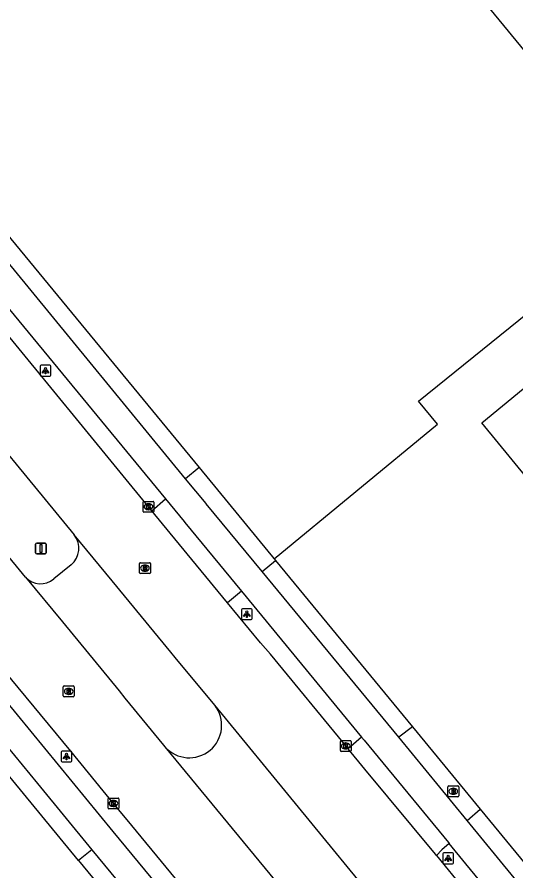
# Model space of a CAD drawing. Extents: x 156141 to 158132, y 385651 to 388399.
# Drawn here: x 156945.5 to 156991.7, y 386549.8 to 386628.9 of the extents above; entities that cross this region are included whole.
import ezdxf

# ---------------------------------------------------------------- set-up
doc = ezdxf.new("R2010")
doc.units = 0
for name, color, linetype in [('IMGEO_Brandkraan', 7, 'Continuous'), ('IMGEO_Fietspad_gesloten', 7, 'Continuous'), ('IMGEO_Hek', 7, 'Continuous'), ('IMGEO_Kolk', 7, 'Continuous'), ('IMGEO_Lichtpunt', 7, 'Continuous'), ('IMGEO_Pand', 7, 'Continuous'), ('IMGEO_Rijbaan_lokaal_gesloten', 7, 'Continuous'), ('IMGEO_Rijbaan_lokaal_open', 7, 'Continuous'), ('IMGEO_Rioolput', 7, 'Continuous'), ('IMGEO_Verkeersbordpaal', 7, 'Continuous'), ('IMGEO_Voetpad_gesloten', 7, 'Continuous'), ('IMGEO_Voetpad_open', 7, 'Continuous')]:
    doc.layers.add(name, color=color, linetype=linetype)

msp = doc.modelspace()

# ---------------------------------------------------------------- linework, layer by layer
at = {"layer": 'IMGEO_Brandkraan'}
for p, q in [((156985.375, 386556.758), (156985.375, 386557.61)), ((156985.45, 386557.684), (156986.302, 386557.684)), ((156985.863, 386557.464), (156985.888, 386557.464)), ((156986.376, 386557.61), (156986.376, 386556.758)), ((156986.302, 386556.684), (156985.45, 386556.684)), ((156985.886, 386556.904), (156985.861, 386556.904))]:
    msp.add_line(p, q, dxfattribs=at)
for points in [[(156985.375, 386556.758), (156985.375, 386557.61)], [(156985.45, 386557.684), (156986.302, 386557.684)], [(156985.723, 386557.384), (156985.723, 386556.984), (156985.936, 386556.984)], [(156985.954, 386557.384), (156985.723, 386557.384)], [(156985.902, 386557.303), (156985.848, 386557.303), (156985.848, 386557.227)], [(156985.848, 386557.227), (156985.901, 386557.227)], [(156985.91, 386557.151), (156985.848, 386557.151), (156985.848, 386557.07)], [(156985.848, 386557.07), (156985.91, 386557.07)], [(156986.376, 386557.61), (156986.376, 386556.758)], [(156986.302, 386556.684), (156985.45, 386556.684)]]:
    msp.add_lwpolyline(points, dxfattribs=at)
for centre, radius, start, end in [((156985.452, 386557.608), 0.0765, 91.55205, 178.44795), ((156985.452, 386557.608), 0.0765, 91.55205, 178.44795), ((156985.903, 386557.265), 0.0379, 267.82845, 90.93552), ((156985.911, 386557.11), 0.0404, 269.87594, 90.50774), ((156985.958, 386557.239), 0.145, 59.4692, 91.53667), ((156985.983, 386557.286), 0.0922, 285.51372, 58.15012), ((156985.988, 386557.094), 0.105, 301.31148, 78.98903), ((156986.3, 386557.608), 0.0765, 1.55205, 88.44795), ((156986.3, 386557.608), 0.0765, 1.55205, 88.44795), ((156985.452, 386556.76), 0.0765, 181.55205, 268.44795), ((156985.452, 386556.76), 0.0765, 181.55205, 268.44795), ((156985.942, 386557.235), 0.251, 268.66757, 293.53466), ((156986.3, 386556.76), 0.0765, 271.55205, 358.44795), ((156986.3, 386556.76), 0.0765, 271.55205, 358.44795)]:
    msp.add_arc(centre, radius, start, end, dxfattribs=at)
for centre, major_axis, ratio, start_param, end_param in [((156985.862, 386557.184), (-0.387, 0.002), 0.722429, 4.712389, 7.853982), ((156985.887, 386557.184), (-0.39, 0.002), 0.717154, 1.570796, 4.712389)]:
    msp.add_ellipse(centre, major_axis=major_axis, ratio=ratio, start_param=start_param, end_param=end_param, dxfattribs=at)
at = {"layer": 'IMGEO_Fietspad_gesloten'}
for points in [[(156839.176, 386689.202), (156935.219, 386572.64), (156940.947, 386565.685), (156947.362, 386557.896), (156952.399, 386551.77)], [(156981.707, 386520.274), (156961.988, 386544.223), (156954.381, 386553.461), (156942.955, 386567.338), (156937.507, 386573.955), (156851.061, 386678.853)], [(156961.077, 386586.126), (156945.221, 386605.421), (156940.42, 386611.244), (156933.921, 386619.151), (156931.133, 386622.526), (156921.719, 386633.951)], [(156919.722, 386632.162), (156959.211, 386584.266)], [(156968.169, 386577.52), (156962.991, 386583.796), (156962.975, 386583.816), (156961.077, 386586.126)], [(156980.814, 386562.193), (156968.169, 386577.52)], [(156966.266, 386575.7), (156977.384, 386562.197)], [(156987.148, 386554.494), (156980.814, 386562.193)], [(157042.536, 386487.235), (157031.987, 386500), (157000, 386538.848), (156991.506, 386549.164), (156987.148, 386554.494)], [(156995.781, 386539.855), (156987.042, 386550.468), (156985.498, 386552.36)], [(156952.399, 386551.77), (156960.01, 386542.525), (156964.129, 386537.511), (156979.696, 386518.607)]]:
    msp.add_lwpolyline(points, dxfattribs=at)
at = {"layer": 'IMGEO_Hek'}
msp.add_lwpolyline([(156969.292, 386578.703), (156984.403, 386591.183), (156982.658, 386593.298), (157004.589, 386611.017)], dxfattribs=at)
at = {"layer": 'IMGEO_Kolk'}
for p, q in [((156957.14, 386583.105), (156957.14, 386583.957)), ((156957.215, 386584.031), (156958.067, 386584.031)), ((156958.141, 386583.957), (156958.141, 386583.105)), ((156957.651, 386583.251), (156957.626, 386583.251)), ((156957.628, 386583.811), (156957.653, 386583.811)), ((156958.067, 386583.031), (156957.215, 386583.031)), ((156975.413, 386560.956), (156975.413, 386561.808)), ((156975.488, 386561.882), (156976.34, 386561.882)), ((156976.414, 386561.808), (156976.414, 386560.956)), ((156975.924, 386561.102), (156975.899, 386561.102)), ((156975.901, 386561.662), (156975.926, 386561.662)), ((156976.34, 386560.882), (156975.488, 386560.882)), ((156953.894, 386555.636), (156953.894, 386556.488)), ((156953.969, 386556.562), (156954.821, 386556.562)), ((156954.382, 386556.342), (156954.407, 386556.342)), ((156954.895, 386556.488), (156954.895, 386555.636)), ((156954.821, 386555.562), (156953.969, 386555.562)), ((156954.405, 386555.782), (156954.38, 386555.782))]:
    msp.add_line(p, q, dxfattribs=at)
for points in [[(156957.14, 386583.105), (156957.14, 386583.957)], [(156957.215, 386584.031), (156958.067, 386584.031)], [(156958.141, 386583.957), (156958.141, 386583.105)], [(156957.461, 386583.731), (156957.584, 386583.731), (156957.584, 386583.58), (156957.714, 386583.731), (156957.878, 386583.731), (156957.732, 386583.58), (156957.885, 386583.331), (156957.733, 386583.331), (156957.648, 386583.495), (156957.584, 386583.428), (156957.584, 386583.331), (156957.461, 386583.331), (156957.461, 386583.731)], [(156958.067, 386583.031), (156957.215, 386583.031)], [(156975.413, 386560.956), (156975.413, 386561.808)], [(156975.488, 386561.882), (156976.34, 386561.882)], [(156976.414, 386561.808), (156976.414, 386560.956)], [(156975.734, 386561.582), (156975.857, 386561.582), (156975.857, 386561.431), (156975.987, 386561.582), (156976.151, 386561.582), (156976.005, 386561.431), (156976.158, 386561.182), (156976.006, 386561.182), (156975.921, 386561.346), (156975.857, 386561.279), (156975.857, 386561.182), (156975.734, 386561.182), (156975.734, 386561.582)], [(156976.34, 386560.882), (156975.488, 386560.882)], [(156953.894, 386555.636), (156953.894, 386556.488)], [(156953.969, 386556.562), (156954.821, 386556.562)], [(156954.215, 386556.262), (156954.338, 386556.262), (156954.338, 386556.111), (156954.468, 386556.262), (156954.632, 386556.262), (156954.486, 386556.111), (156954.639, 386555.862), (156954.487, 386555.862), (156954.402, 386556.026), (156954.338, 386555.959), (156954.338, 386555.862), (156954.215, 386555.862), (156954.215, 386556.262)], [(156954.895, 386556.488), (156954.895, 386555.636)], [(156954.821, 386555.562), (156953.969, 386555.562)]]:
    msp.add_lwpolyline(points, dxfattribs=at)
for centre, start, end in [((156957.217, 386583.955), 91.55205, 178.44795), ((156957.217, 386583.955), 91.55205, 178.44795), ((156958.065, 386583.955), 1.55205, 88.44795), ((156958.065, 386583.955), 1.55205, 88.44795), ((156957.217, 386583.107), 181.55205, 268.44795), ((156957.217, 386583.107), 181.55205, 268.44795), ((156958.065, 386583.107), 271.55205, 358.44795), ((156958.065, 386583.107), 271.55205, 358.44795), ((156975.49, 386561.806), 91.55205, 178.44795), ((156975.49, 386561.806), 91.55205, 178.44795), ((156976.338, 386561.806), 1.55205, 88.44795), ((156976.338, 386561.806), 1.55205, 88.44795), ((156975.49, 386560.958), 181.55205, 268.44795), ((156975.49, 386560.958), 181.55205, 268.44795), ((156976.338, 386560.958), 271.55205, 358.44795), ((156976.338, 386560.958), 271.55205, 358.44795), ((156953.971, 386556.486), 91.55205, 178.44795), ((156953.971, 386556.486), 91.55205, 178.44795), ((156954.819, 386556.486), 1.55205, 88.44795), ((156954.819, 386556.486), 1.55205, 88.44795), ((156953.971, 386555.638), 181.55205, 268.44795), ((156953.971, 386555.638), 181.55205, 268.44795), ((156954.819, 386555.638), 271.55205, 358.44795), ((156954.819, 386555.638), 271.55205, 358.44795)]:
    msp.add_arc(centre, 0.0765, start, end, dxfattribs=at)
for centre, major_axis, ratio, start_param, end_param in [((156957.627, 386583.531), (-0.387, 0.002), 0.722429, 4.712389, 7.853982), ((156957.652, 386583.531), (-0.39, 0.002), 0.717154, 1.570796, 4.712389), ((156975.9, 386561.382), (-0.387, 0.002), 0.722429, 4.712389, 7.853982), ((156975.925, 386561.382), (-0.39, 0.002), 0.717154, 1.570796, 4.712389), ((156954.381, 386556.062), (-0.387, 0.002), 0.722429, 4.712389, 7.853982), ((156954.406, 386556.062), (-0.39, 0.002), 0.717154, 1.570796, 4.712389)]:
    msp.add_ellipse(centre, major_axis=major_axis, ratio=ratio, start_param=start_param, end_param=end_param, dxfattribs=at)
at = {"layer": 'IMGEO_Lichtpunt'}
for p, q in [((156948.513, 386596.627), (156947.705, 386596.627)), ((156948.513, 386596.627), (156947.705, 386596.627)), ((156947.611, 386596.532), (156947.611, 386595.725)), ((156947.611, 386596.532), (156947.611, 386595.725)), ((156948.607, 386595.725), (156948.607, 386596.532)), ((156948.607, 386595.725), (156948.607, 386596.532)), ((156947.705, 386595.631), (156948.513, 386595.631)), ((156947.705, 386595.631), (156948.513, 386595.631)), ((156966.249, 386573.989), (156966.249, 386573.182)), ((156966.249, 386573.989), (156966.249, 386573.182)), ((156967.151, 386574.084), (156966.343, 386574.084)), ((156967.151, 386574.084), (156966.343, 386574.084)), ((156967.245, 386573.182), (156967.245, 386573.989)), ((156967.245, 386573.182), (156967.245, 386573.989)), ((156966.343, 386573.088), (156967.151, 386573.088)), ((156966.343, 386573.088), (156967.151, 386573.088)), ((156949.549, 386560.812), (156949.549, 386560.005)), ((156949.549, 386560.812), (156949.549, 386560.005)), ((156950.451, 386560.907), (156949.643, 386560.907)), ((156950.451, 386560.907), (156949.643, 386560.907)), ((156950.545, 386560.005), (156950.545, 386560.812)), ((156950.545, 386560.005), (156950.545, 386560.812)), ((156949.643, 386559.911), (156950.451, 386559.911)), ((156949.643, 386559.911), (156950.451, 386559.911)), ((156984.903, 386551.381), (156984.903, 386550.574)), ((156984.903, 386551.381), (156984.903, 386550.574)), ((156985.805, 386551.476), (156984.997, 386551.476)), ((156985.805, 386551.476), (156984.997, 386551.476)), ((156985.899, 386550.574), (156985.899, 386551.381)), ((156985.899, 386550.574), (156985.899, 386551.381)), ((156984.997, 386550.48), (156985.805, 386550.48)), ((156984.997, 386550.48), (156985.805, 386550.48))]:
    msp.add_line(p, q, dxfattribs=at)
for points in [[(156947.985, 386596.196), (156948.024, 386596.168), (156947.836, 386595.906), (156947.798, 386595.933), (156947.985, 386596.196)], [(156948.087, 386596.148), (156948.134, 386596.148), (156948.134, 386595.826), (156948.087, 386595.826), (156948.087, 386596.148)], [(156948.197, 386596.168), (156948.235, 386596.195), (156948.422, 386595.933), (156948.383, 386595.905), (156948.197, 386596.168)], [(156966.623, 386573.653), (156966.662, 386573.625), (156966.474, 386573.363), (156966.436, 386573.39), (156966.623, 386573.653)], [(156966.835, 386573.625), (156966.873, 386573.652), (156967.06, 386573.39), (156967.021, 386573.362), (156966.835, 386573.625)], [(156966.725, 386573.605), (156966.772, 386573.605), (156966.772, 386573.283), (156966.725, 386573.283), (156966.725, 386573.605)], [(156949.923, 386560.476), (156949.962, 386560.448), (156949.774, 386560.186), (156949.736, 386560.213), (156949.923, 386560.476)], [(156950.025, 386560.428), (156950.072, 386560.428), (156950.072, 386560.106), (156950.025, 386560.106), (156950.025, 386560.428)], [(156950.135, 386560.448), (156950.173, 386560.475), (156950.36, 386560.213), (156950.321, 386560.185), (156950.135, 386560.448)], [(156985.277, 386551.045), (156985.316, 386551.017), (156985.128, 386550.755), (156985.09, 386550.782), (156985.277, 386551.045)], [(156985.379, 386550.997), (156985.426, 386550.997), (156985.426, 386550.675), (156985.379, 386550.675), (156985.379, 386550.997)], [(156985.489, 386551.017), (156985.527, 386551.044), (156985.714, 386550.782), (156985.675, 386550.754), (156985.489, 386551.017)]]:
    msp.add_lwpolyline(points, dxfattribs=at)
for centre in [(156948.11, 386596.33), (156966.748, 386573.787), (156950.048, 386560.61), (156985.402, 386551.179)]:
    msp.add_circle(centre, 0.0994, dxfattribs=at)
for centre, start, end in [((156947.705, 386596.532), 90, 180), ((156947.705, 386596.532), 90, 180), ((156948.513, 386596.532), 0, 90), ((156948.513, 386596.532), 0, 90), ((156947.705, 386595.725), 180, 270), ((156947.705, 386595.725), 180, 270), ((156948.513, 386595.725), 270, 0), ((156948.513, 386595.725), 270, 360), ((156966.343, 386573.989), 90, 180), ((156966.343, 386573.989), 90, 180), ((156967.151, 386573.989), 0, 90), ((156967.151, 386573.989), 0, 90), ((156966.343, 386573.182), 180, 270), ((156966.343, 386573.182), 180, 270), ((156967.151, 386573.182), 270, 0), ((156967.151, 386573.182), 270, 360), ((156949.643, 386560.812), 90, 180), ((156949.643, 386560.812), 90, 180), ((156950.451, 386560.812), 0, 90), ((156950.451, 386560.812), 0, 90), ((156949.643, 386560.005), 180, 270), ((156949.643, 386560.005), 180, 270), ((156950.451, 386560.005), 270, 0), ((156950.451, 386560.005), 270, 360), ((156984.997, 386551.381), 90, 180), ((156984.997, 386551.381), 90, 180), ((156985.805, 386551.381), 0, 90), ((156985.805, 386551.381), 0, 90), ((156984.997, 386550.574), 180, 270), ((156984.997, 386550.574), 180, 270), ((156985.805, 386550.574), 270, 0), ((156985.805, 386550.574), 270, 360)]:
    msp.add_arc(centre, 0.0946, start, end, dxfattribs=at)
at = {"layer": 'IMGEO_Pand'}
msp.add_lwpolyline([(157015.838, 386613.642), (157025.46, 386601.924), (157002.082, 386582.667), (157000, 386580.952), (156998.222, 386579.487), (156988.504, 386591.308), (157000, 386600.759), (157004.201, 386604.213), (157002.499, 386606.284), (157006.067, 386609.218), (157000, 386616.6), (156979.091, 386642.043), (156969.509, 386653.703), (156993.072, 386673.068), (157000, 386664.598), (157008.894, 386653.725), (157039.694, 386679.09), (157049.27, 386667.436), (157062.156, 386651.755), (157015.838, 386613.642)], dxfattribs=at)
at = {"layer": 'IMGEO_Rijbaan_lokaal_gesloten'}
for points in [[(156864.415, 386685.927), (156873.15, 386675.263), (156925.322, 386611.835), (156932.934, 386602.652), (156939.278, 386594.885), (156950.773, 386580.924)], [(156946.242, 386577.021), (156933.331, 386592.718), (156928.199, 386598.947), (156920.647, 386608.134), (156906.633, 386625.114), (156868.582, 386671.357), (156859.757, 386682.162)], [(156981.886, 386522.718), (156969.993, 386537.173), (156967.693, 386539.965), (156963.321, 386545.249), (156955.673, 386554.535), (156954.392, 386556.062), (156950.447, 386560.886), (156944.252, 386568.405), (156938.824, 386574.994), (156853.684, 386678.56)], [(156957.953, 386583.151), (156942.149, 386602.405), (156936.959, 386608.687), (156930.553, 386616.467), (156928.03, 386619.562), (156919.107, 386630.378)], [(156964.951, 386574.644), (156959.652, 386581.081), (156957.953, 386583.151)], [(156963.775, 386565.144), (156960.113, 386569.576), (156959.708, 386570.066), (156954.282, 386576.66), (156950.773, 386580.924)], [(156946.242, 386577.021), (156949.664, 386572.86), (156954.918, 386566.472), (156955.457, 386565.816), (156959.04, 386561.457), (156959.168, 386561.302)], [(156976.151, 386561.124), (156975.956, 386561.363), (156968.937, 386569.872), (156968.003, 386570.938), (156964.951, 386574.644)], [(156979.293, 386546.275), (156963.775, 386565.144)], [(156959.168, 386561.302), (156974.678, 386542.474)], [(156984.318, 386551.234), (156984.225, 386551.348), (156977.682, 386559.245), (156976.151, 386561.124)], [(156984.318, 386551.234), (156989.447, 386544.942), (156993.399, 386540.123)]]:
    msp.add_lwpolyline(points, dxfattribs=at)
msp.add_arc((156961.418, 386563.288), 3.001, 221.43463, 38.21809, dxfattribs=at)
at = {"layer": 'IMGEO_Rijbaan_lokaal_open'}
for points in [[(156957.953, 386583.151), (156959.211, 386584.266)], [(156959.211, 386584.266), (156960.954, 386582.152), (156961.009, 386582.085), (156966.266, 386575.7)], [(156950.47, 386578.149), (156948.889, 386576.841)], [(156966.266, 386575.7), (156964.951, 386574.644)], [(156977.384, 386562.197), (156976.151, 386561.124)], [(156977.384, 386562.197), (156977.613, 386561.919), (156978.9, 386560.352), (156985.423, 386552.452), (156985.498, 386552.36)], [(156985.498, 386552.36), (156984.808, 386551.779), (156984.318, 386551.234)]]:
    msp.add_lwpolyline(points, dxfattribs=at)
for centre, radius, start, end in [((156949.192, 386579.693), 2.004, 309.63219, 37.90503), ((156947.66, 386578.326), 1.927, 222.61355, 309.60603)]:
    msp.add_arc(centre, radius, start, end, dxfattribs=at)
at = {"layer": 'IMGEO_Rioolput'}
for p, q in [((156956.816, 386577.424), (156956.816, 386578.276)), ((156956.891, 386578.35), (156957.743, 386578.35)), ((156957.304, 386578.13), (156957.329, 386578.13)), ((156957.817, 386578.276), (156957.817, 386577.424)), ((156957.743, 386577.35), (156956.891, 386577.35)), ((156957.327, 386577.57), (156957.302, 386577.57)), ((156949.749, 386566.01), (156949.749, 386566.862)), ((156949.824, 386566.936), (156950.676, 386566.936)), ((156950.237, 386566.716), (156950.262, 386566.716)), ((156950.75, 386566.862), (156950.75, 386566.01)), ((156950.676, 386565.936), (156949.824, 386565.936)), ((156950.26, 386566.156), (156950.235, 386566.156))]:
    msp.add_line(p, q, dxfattribs=at)
for points in [[(156956.816, 386577.424), (156956.816, 386578.276)], [(156956.891, 386578.35), (156957.743, 386578.35)], [(156957.405, 386578.048), (156957.153, 386578.05), (156957.153, 386577.65)], [(156957.153, 386577.65), (156957.277, 386577.65), (156957.277, 386577.812), (156957.288, 386577.812)], [(156957.331, 386577.969), (156957.277, 386577.969), (156957.277, 386577.888)], [(156957.277, 386577.888), (156957.329, 386577.888)], [(156957.335, 386577.783), (156957.406, 386577.65), (156957.546, 386577.65), (156957.481, 386577.776)], [(156957.817, 386578.276), (156957.817, 386577.424)], [(156957.743, 386577.35), (156956.891, 386577.35)], [(156949.749, 386566.01), (156949.749, 386566.862)], [(156949.824, 386566.936), (156950.676, 386566.936)], [(156950.338, 386566.634), (156950.086, 386566.636), (156950.086, 386566.236)], [(156950.264, 386566.555), (156950.21, 386566.555), (156950.21, 386566.474)], [(156950.75, 386566.862), (156950.75, 386566.01)], [(156950.676, 386565.936), (156949.824, 386565.936)], [(156950.086, 386566.236), (156950.21, 386566.236), (156950.21, 386566.398), (156950.221, 386566.398)], [(156950.21, 386566.474), (156950.262, 386566.474)], [(156950.268, 386566.369), (156950.339, 386566.236), (156950.479, 386566.236), (156950.414, 386566.362)]]:
    msp.add_lwpolyline(points, dxfattribs=at)
for centre, radius, start, end in [((156956.893, 386578.274), 0.0765, 91.55205, 178.44795), ((156956.893, 386578.274), 0.0765, 91.55205, 178.44795), ((156957.287, 386577.759), 0.0533, 26.02933, 88.69889), ((156957.313, 386578.077), 0.19, 274.7715, 282.96867), ((156957.337, 386577.873), 0.0964, 77.00612, 93.18647), ((156957.351, 386577.93), 0.0378, 276.66336, 79.67722), ((156957.404, 386577.938), 0.109, 350.36119, 89.41601), ((156957.402, 386577.938), 0.112, 277.58423, 350.98172), ((156957.386, 386577.723), 0.108, 29.51342, 73.79051), ((156957.741, 386578.274), 0.0765, 1.55205, 88.44795), ((156957.741, 386578.274), 0.0765, 1.55205, 88.44795), ((156956.893, 386577.426), 0.0765, 181.55205, 268.44795), ((156956.893, 386577.426), 0.0765, 181.55205, 268.44795), ((156957.741, 386577.426), 0.0765, 271.55205, 358.44795), ((156957.741, 386577.426), 0.0765, 271.55205, 358.44795), ((156949.826, 386566.86), 0.0765, 91.55205, 178.44795), ((156949.826, 386566.86), 0.0765, 91.55205, 178.44795), ((156950.27, 386566.459), 0.0964, 77.00612, 93.18647), ((156950.284, 386566.516), 0.0378, 276.66336, 79.67722), ((156950.337, 386566.524), 0.109, 350.36119, 89.41601), ((156950.674, 386566.86), 0.0765, 1.55205, 88.44795), ((156950.674, 386566.86), 0.0765, 1.55205, 88.44795), ((156949.826, 386566.012), 0.0765, 181.55205, 268.44795), ((156949.826, 386566.012), 0.0765, 181.55205, 268.44795), ((156950.22, 386566.345), 0.0533, 26.02933, 88.69889), ((156950.246, 386566.663), 0.19, 274.7715, 282.96867), ((156950.335, 386566.524), 0.112, 277.58423, 350.98172), ((156950.319, 386566.309), 0.108, 29.51342, 73.79051), ((156950.674, 386566.012), 0.0765, 271.55205, 358.44795), ((156950.674, 386566.012), 0.0765, 271.55205, 358.44795)]:
    msp.add_arc(centre, radius, start, end, dxfattribs=at)
for centre, major_axis, ratio, start_param, end_param in [((156957.303, 386577.85), (-0.387, 0.002), 0.722429, 4.712389, 7.853982), ((156957.328, 386577.85), (-0.39, 0.002), 0.717154, 1.570796, 4.712389), ((156950.236, 386566.436), (-0.387, 0.002), 0.722429, 4.712389, 7.853982), ((156950.261, 386566.436), (-0.39, 0.002), 0.717154, 1.570796, 4.712389)]:
    msp.add_ellipse(centre, major_axis=major_axis, ratio=ratio, start_param=start_param, end_param=end_param, dxfattribs=at)
at = {"layer": 'IMGEO_Verkeersbordpaal'}
for p, q in [((156947.186, 386579.261), (156947.186, 386580.061)), ((156947.186, 386580.061), (156947.186, 386579.261)), ((156947.286, 386580.161), (156948.076, 386580.161)), ((156948.076, 386580.161), (156947.286, 386580.161)), ((156948.176, 386580.061), (156948.176, 386579.261)), ((156948.176, 386579.261), (156948.176, 386580.061)), ((156948.076, 386579.161), (156947.286, 386579.161)), ((156947.286, 386579.161), (156948.076, 386579.161))]:
    msp.add_line(p, q, dxfattribs=at)
msp.add_lwpolyline([(156947.606, 386580.036), (156947.756, 386580.036), (156947.756, 386579.286), (156947.606, 386579.286), (156947.606, 386580.036)], dxfattribs=at)
for centre, start, end in [((156947.286, 386580.061), 90, 180), ((156947.286, 386580.061), 90, 180), ((156948.076, 386580.061), 0, 90), ((156948.076, 386580.061), 360, 90), ((156947.286, 386579.261), 180, 270), ((156947.286, 386579.261), 180, 270), ((156948.076, 386579.261), 270, 0), ((156948.076, 386579.261), 270, 0)]:
    msp.add_arc(centre, 0.1, start, end, dxfattribs=at)
at = {"layer": 'IMGEO_Voetpad_gesloten'}
for points in [[(156952.399, 386551.77), (156951.164, 386550.769)], [(156951.164, 386550.769), (156958.789, 386541.505), (156978.471, 386517.593)]]:
    msp.add_lwpolyline(points, dxfattribs=at)
at = {"layer": 'IMGEO_Voetpad_open'}
for points in [[(156951.164, 386550.769), (156944.356, 386559.041), (156934.051, 386571.56), (156837.85, 386688.098)], [(156922.955, 386634.963), (156962.332, 386587.153)], [(156962.332, 386587.153), (156961.077, 386586.126)], [(156962.332, 386587.153), (156969.416, 386578.552)], [(156968.169, 386577.52), (156969.416, 386578.552)], [(156969.416, 386578.552), (156982.109, 386563.141)], [(156982.109, 386563.141), (156980.814, 386562.193)], [(156982.109, 386563.141), (156988.377, 386555.544)], [(156987.148, 386554.494), (156988.377, 386555.544)], [(156988.377, 386555.544), (157000, 386541.408), (157034.096, 386500), (157043.743, 386488.284)]]:
    msp.add_lwpolyline(points, dxfattribs=at)

doc.saveas('drawing.dxf')
